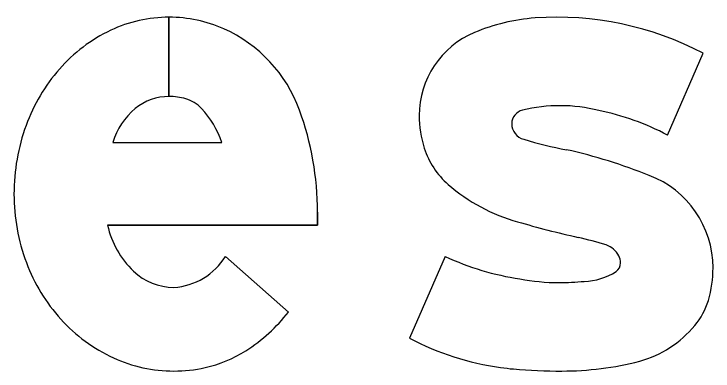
# Model space of a CAD drawing. Extents: x 1806251 to 1809821, y 414895 to 422886.
# Drawn here: x 1809677.2328 to 1809677.476, y 414982.181 to 414982.3053 of the extents above; entities that cross this region are included whole.
import ezdxf

# ---------------------------------------------------------------- set-up
doc = ezdxf.new("R2010")
doc.units = 0
for name, color, linetype in [('GSBWFILL', 7, 'Continuous'), ('GSCOLORFILL', 7, 'Continuous'), ('GSOUTLINE', 7, 'Continuous')]:
    doc.layers.add(name, color=color, linetype=linetype)

msp = doc.modelspace()

# ---------------------------------------------------------------- linework, layer by layer
at = {"layer": 'GSBWFILL'}
for p, q in [((1809677.28670648, 414982.3041953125), (1809677.28670648, 414982.2765953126)), ((1809677.28671448, 414982.2765953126), (1809677.28671448, 414982.3041953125)), ((1809677.460171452, 414982.2631337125), (1809677.472594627, 414982.2916537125)), ((1809677.2671866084, 414982.2605601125), (1809677.305090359, 414982.2605601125)), ((1809677.3063655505, 414982.2209233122), (1809677.3282718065, 414982.2015297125)), ((1809677.3828068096, 414982.2209249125), (1809677.370382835, 414982.1924049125)), ((1809677.370382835, 414982.1924049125), (1809677.370382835, 414982.1924049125))]:
    msp.add_line(p, q, dxfattribs=at)
msp.add_lwpolyline([(1809677.33838214, 414982.2363241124), (1809677.33838214, 414982.2317601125), (1809677.2653618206, 414982.2317601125)], dxfattribs=at)
for centre, major_axis, ratio, start_param, end_param in [((1809677.2867063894, 414982.25680287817), (2.901948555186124e-18, 0.047392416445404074), 0.9999934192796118, 0, 0.44195983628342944), ((1809677.2867063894, 414982.25680287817), (2.9019485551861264e-18, 0.04739241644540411), 0.9999934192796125, 5.868518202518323, 6.283016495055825), ((1809677.4188499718, 414982.23734409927), (4.087829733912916e-18, 0.06675932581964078), 0.9999979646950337, 0.07137800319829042, 0.3980065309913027), ((1809677.4216637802, 414982.1945109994), (6.716227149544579e-18, 0.10968431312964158), 0.9999979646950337, 5.800291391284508, 6.352301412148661), ((1809677.2899603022, 414982.24992609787), (3.367790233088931e-18, 0.05500018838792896), 0.9999934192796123, 0.4419598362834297, 0.8517464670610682), ((1809677.285504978, 414982.25492101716), (3.037124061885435e-18, 0.049599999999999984), 0.9999934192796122, 5.061282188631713, 5.8616345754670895), ((1809677.405128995, 414982.2699785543), (1.920106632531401e-18, 0.03135772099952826), 0.9999979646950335, 0.3980064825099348, 1.5707963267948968), ((1809677.2950375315, 414982.24548152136), (3.7809740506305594e-18, 0.0617479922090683), 0.9999934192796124, 0.851746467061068, 1.2229429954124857), ((1809677.2867063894, 414982.25804712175), (1.1357491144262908e-18, 0.018548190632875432), 0.9999934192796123, 0, 0.6843190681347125), ((1809677.2867063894, 414982.25508706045), (1.3170005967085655e-18, 0.02150825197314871), 0.9999934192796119, 6.008019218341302, 6.282813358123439), ((1809677.2892898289, 414982.2642376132), (7.347880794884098e-19, 0.011999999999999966), 0.9999934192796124, 5.468650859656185, 6.00801926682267), ((1809677.2912360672, 414982.2532431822), (1.539283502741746e-18, 0.025138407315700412), 0.9999934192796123, 0.7031381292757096, 1.2754468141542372), ((1809677.2749806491, 414982.2507387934), (1.9393286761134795e-18, 0.03167164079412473), 0.9999934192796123, 5.02769235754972, 5.468650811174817), ((1809677.2343828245, 414982.23632394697), (6.368163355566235e-18, 0.10399999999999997), 0.9999934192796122, 4.71238898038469, 5.061282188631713), ((1809677.4107592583, 414982.2671267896), (2.939152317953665e-19, 0.004800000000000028), 0.9999979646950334, 0.21891049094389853, 1.5707963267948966), ((1809677.422900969, 414982.2178803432), (3.3996195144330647e-18, 0.0555200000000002), 0.9999979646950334, 2.4802620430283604e-16, 0.23975680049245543), ((1809677.422900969, 414982.22083387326), (3.2187679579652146e-18, 0.05256646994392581), 0.9999979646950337, 6.027142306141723, 6.283185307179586), ((1809677.4112271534, 414982.2699785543), (2.293511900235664e-18, 0.03745589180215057), 0.9999979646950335, 1.5707963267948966, 1.8797788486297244), ((1809677.4192043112, 414982.18621478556), (5.33627095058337e-18, 0.0871479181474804), 0.9999979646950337, 5.793797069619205, 6.0867463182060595), ((1809677.4115592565, 414982.2671267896), (3.429011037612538e-19, 0.005599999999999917), 0.9999979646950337, 1.5707963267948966, 2.888079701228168), ((1809677.3029973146, 414982.24259530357), (4.299425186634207e-18, 0.0702149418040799), 0.9999934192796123, 1.2229429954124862, 1.5707962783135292), ((1809677.4459934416, 414982.37573754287), (7.319162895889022e-18, 0.11953100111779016), 0.9999979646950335, 2.83708001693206, 2.965597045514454), ((1809677.402219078, 414982.2671031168), (1.7145055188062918e-18, 0.027999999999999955), 0.9999979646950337, 1.8797788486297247, 2.4256595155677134), ((1809677.383224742, 414982.0733846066), (1.1594278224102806e-17, 0.18934893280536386), 0.9999979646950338, 5.901211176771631, 6.060376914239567), ((1809677.4415827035, 414982.21693178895), (2.1063924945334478e-18, 0.03440000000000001), 0.9999979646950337, 4.71238898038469, 5.919950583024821), ((1809677.42474181, 414982.2929943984), (3.8157956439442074e-18, 0.062316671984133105), 0.9999979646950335, 2.4256595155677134, 2.8694027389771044), ((1809677.300895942, 414982.2425953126), (4.1707523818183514e-18, 0.06811355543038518), 0.9999934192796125, 1.5707963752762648, 1.928625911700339), ((1809677.514927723, 414982.60282430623), (2.357459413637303e-17, 0.385002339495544), 0.9999979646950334, 2.860128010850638, 2.9166665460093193), ((1809677.2961025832, 414982.23854546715), (1.927656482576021e-18, 0.03148101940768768), 0.9999934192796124, 1.7880321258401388, 2.378696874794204), ((1809677.3890041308, 414982.05940913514), (1.058197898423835e-17, 0.1728168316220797), 0.9999979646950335, 5.990951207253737, 6.049280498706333), ((1809677.436087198, 414982.2172121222), (4.989581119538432e-19, 0.008148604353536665), 0.9999979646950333, 5.207729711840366, 5.9449308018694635), ((1809677.2868322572, 414982.23299496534), (1.4060480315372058e-18, 0.0229625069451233), 0.9999934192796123, 3.209537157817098, 4.1588367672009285), ((1809677.422999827, 414982.30696070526), (5.814689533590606e-18, 0.09496108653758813), 0.9999979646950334, 2.7045504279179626, 2.9917182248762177), ((1809677.4379871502, 414982.2186435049), (3.5561076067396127e-19, 0.005807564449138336), 0.9999979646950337, 4.71238898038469, 5.146352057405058), ((1809677.2947922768, 414982.2403129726), (3.7717340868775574e-18, 0.06159709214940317), 0.9999934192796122, 1.928625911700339, 2.305122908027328), ((1809677.4400949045, 414982.2186435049), (2.2654777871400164e-19, 0.0036998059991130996), 0.9999979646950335, 3.7692323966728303, 4.71238898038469), ((1809677.435825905, 414982.21693178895), (2.4588954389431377e-18, 0.04015680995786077), 0.9999979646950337, 4.4265503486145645, 4.71238898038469), ((1809677.2886686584, 414982.230904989), (1.2749428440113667e-18, 0.020821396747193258), 0.9999934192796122, 2.3832044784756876, 3.128267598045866), ((1809677.4305647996, 414982.2338918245), (1.3271496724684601e-18, 0.02167399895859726), 0.9999979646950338, 3.1694135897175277, 3.711965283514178), ((1809677.4223358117, 414982.2845776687), (4.456452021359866e-18, 0.0727793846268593), 0.9999979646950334, 2.95481032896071, 3.1415926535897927), ((1809677.4223358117, 414982.303152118), (5.5938090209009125e-18, 0.09135383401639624), 0.9999979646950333, 3.141592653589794, 3.2384220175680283), ((1809677.4513271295, 414982.21237617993), (1.4695761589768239e-18, 0.024), 0.999997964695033, 4.009586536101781, 4.426550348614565), ((1809677.281365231, 414982.2382786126), (3.6487181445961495e-18, 0.05958808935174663), 0.9999934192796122, 3.7104134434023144, 4.047817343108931), ((1809677.290893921, 414982.23679374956), (3.4501487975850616e-18, 0.05634520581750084), 0.9999934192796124, 2.3051229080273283, 2.711411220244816), ((1809677.440189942, 414982.22126801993), (2.341991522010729e-18, 0.03824762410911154), 0.9999979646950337, 3.4142597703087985, 4.020407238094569), ((1809677.4160212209, 414982.2800616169), (6.051332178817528e-18, 0.09882575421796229), 0.9999979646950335, 2.6615606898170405, 2.9996886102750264), ((1809677.2897615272, 414982.22514507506), (2.694222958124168e-18, 0.04399999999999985), 0.9999934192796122, 3.3593099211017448, 3.710413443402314), ((1809677.2883912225, 414982.2313393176), (3.0826812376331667e-18, 0.05034400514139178), 0.9999934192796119, 2.7114112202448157, 3.141592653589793), ((1809677.423357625, 414982.2897750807), (6.660839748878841e-18, 0.10877976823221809), 0.9999979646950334, 3.141592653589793, 3.3936798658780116), ((1809677.2883912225, 414982.2313393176), (3.082681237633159e-18, 0.05034400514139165), 0.9999934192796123, 3.141592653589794, 3.359309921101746), ((1809677.4133587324, 414982.26142508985), (4.89858719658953e-18, 0.08000000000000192), 0.9999979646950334, 2.999688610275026, 3.056978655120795), ((1809677.423357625, 414982.37751327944), (1.2033254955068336e-17, 0.1965179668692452), 0.9999979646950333, 3.0562043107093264, 3.1415926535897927)]:
    msp.add_ellipse(centre, major_axis=major_axis, ratio=ratio, start_param=start_param, end_param=end_param, dxfattribs=at)
at = {"layer": 'GSCOLORFILL'}
for p, q in [((1809677.28670648, 414982.3041953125), (1809677.28670648, 414982.2765953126)), ((1809677.28671448, 414982.2765953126), (1809677.28671448, 414982.3041953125)), ((1809677.460171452, 414982.2631337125), (1809677.472594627, 414982.2916537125)), ((1809677.2671866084, 414982.2605601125), (1809677.305090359, 414982.2605601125)), ((1809677.3063655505, 414982.2209233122), (1809677.3282718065, 414982.2015297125)), ((1809677.3828068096, 414982.2209249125), (1809677.370382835, 414982.1924049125)), ((1809677.370382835, 414982.1924049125), (1809677.370382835, 414982.1924049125))]:
    msp.add_line(p, q, dxfattribs=at)
msp.add_lwpolyline([(1809677.33838214, 414982.2363241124), (1809677.33838214, 414982.2317601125), (1809677.2653618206, 414982.2317601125)], dxfattribs=at)
for centre, major_axis, ratio, start_param, end_param in [((1809677.2867063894, 414982.25680287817), (2.901948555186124e-18, 0.047392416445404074), 0.9999934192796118, 0, 0.44195983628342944), ((1809677.2867063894, 414982.25680287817), (2.9019485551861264e-18, 0.04739241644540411), 0.9999934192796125, 5.868518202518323, 6.283016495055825), ((1809677.4188499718, 414982.23734409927), (4.087829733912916e-18, 0.06675932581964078), 0.9999979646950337, 0.07137800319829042, 0.3980065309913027), ((1809677.4216637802, 414982.1945109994), (6.716227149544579e-18, 0.10968431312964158), 0.9999979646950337, 5.800291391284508, 6.352301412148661), ((1809677.2899603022, 414982.24992609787), (3.367790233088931e-18, 0.05500018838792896), 0.9999934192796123, 0.4419598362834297, 0.8517464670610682), ((1809677.285504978, 414982.25492101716), (3.037124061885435e-18, 0.049599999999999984), 0.9999934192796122, 5.061282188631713, 5.8616345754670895), ((1809677.405128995, 414982.2699785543), (1.920106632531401e-18, 0.03135772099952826), 0.9999979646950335, 0.3980064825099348, 1.5707963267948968), ((1809677.2950375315, 414982.24548152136), (3.7809740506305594e-18, 0.0617479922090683), 0.9999934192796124, 0.851746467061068, 1.2229429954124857), ((1809677.2867063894, 414982.25804712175), (1.1357491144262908e-18, 0.018548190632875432), 0.9999934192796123, 0, 0.6843190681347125), ((1809677.2867063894, 414982.25508706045), (1.3170005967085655e-18, 0.02150825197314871), 0.9999934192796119, 6.008019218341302, 6.282813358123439), ((1809677.2892898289, 414982.2642376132), (7.347880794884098e-19, 0.011999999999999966), 0.9999934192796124, 5.468650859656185, 6.00801926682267), ((1809677.2912360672, 414982.2532431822), (1.539283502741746e-18, 0.025138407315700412), 0.9999934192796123, 0.7031381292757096, 1.2754468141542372), ((1809677.2749806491, 414982.2507387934), (1.9393286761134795e-18, 0.03167164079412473), 0.9999934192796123, 5.02769235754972, 5.468650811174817), ((1809677.2343828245, 414982.23632394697), (6.368163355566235e-18, 0.10399999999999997), 0.9999934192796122, 4.71238898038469, 5.061282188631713), ((1809677.4107592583, 414982.2671267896), (2.939152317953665e-19, 0.004800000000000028), 0.9999979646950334, 0.21891049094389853, 1.5707963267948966), ((1809677.422900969, 414982.2178803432), (3.3996195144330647e-18, 0.0555200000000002), 0.9999979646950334, 2.4802620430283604e-16, 0.23975680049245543), ((1809677.422900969, 414982.22083387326), (3.2187679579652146e-18, 0.05256646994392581), 0.9999979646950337, 6.027142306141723, 6.283185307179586), ((1809677.4112271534, 414982.2699785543), (2.293511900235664e-18, 0.03745589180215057), 0.9999979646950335, 1.5707963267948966, 1.8797788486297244), ((1809677.4192043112, 414982.18621478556), (5.33627095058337e-18, 0.0871479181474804), 0.9999979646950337, 5.793797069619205, 6.0867463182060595), ((1809677.4115592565, 414982.2671267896), (3.429011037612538e-19, 0.005599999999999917), 0.9999979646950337, 1.5707963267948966, 2.888079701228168), ((1809677.3029973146, 414982.24259530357), (4.299425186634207e-18, 0.0702149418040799), 0.9999934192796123, 1.2229429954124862, 1.5707962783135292), ((1809677.4459934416, 414982.37573754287), (7.319162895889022e-18, 0.11953100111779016), 0.9999979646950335, 2.83708001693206, 2.965597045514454), ((1809677.402219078, 414982.2671031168), (1.7145055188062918e-18, 0.027999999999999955), 0.9999979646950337, 1.8797788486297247, 2.4256595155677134), ((1809677.383224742, 414982.0733846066), (1.1594278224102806e-17, 0.18934893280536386), 0.9999979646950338, 5.901211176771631, 6.060376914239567), ((1809677.4415827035, 414982.21693178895), (2.1063924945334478e-18, 0.03440000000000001), 0.9999979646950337, 4.71238898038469, 5.919950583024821), ((1809677.42474181, 414982.2929943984), (3.8157956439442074e-18, 0.062316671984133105), 0.9999979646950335, 2.4256595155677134, 2.8694027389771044), ((1809677.300895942, 414982.2425953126), (4.1707523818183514e-18, 0.06811355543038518), 0.9999934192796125, 1.5707963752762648, 1.928625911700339), ((1809677.514927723, 414982.60282430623), (2.357459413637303e-17, 0.385002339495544), 0.9999979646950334, 2.860128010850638, 2.9166665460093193), ((1809677.2961025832, 414982.23854546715), (1.927656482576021e-18, 0.03148101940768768), 0.9999934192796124, 1.7880321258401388, 2.378696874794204), ((1809677.3890041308, 414982.05940913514), (1.058197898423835e-17, 0.1728168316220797), 0.9999979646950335, 5.990951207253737, 6.049280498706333), ((1809677.436087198, 414982.2172121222), (4.989581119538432e-19, 0.008148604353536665), 0.9999979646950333, 5.207729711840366, 5.9449308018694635), ((1809677.2868322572, 414982.23299496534), (1.4060480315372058e-18, 0.0229625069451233), 0.9999934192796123, 3.209537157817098, 4.1588367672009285), ((1809677.422999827, 414982.30696070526), (5.814689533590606e-18, 0.09496108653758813), 0.9999979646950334, 2.7045504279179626, 2.9917182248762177), ((1809677.4379871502, 414982.2186435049), (3.5561076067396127e-19, 0.005807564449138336), 0.9999979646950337, 4.71238898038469, 5.146352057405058), ((1809677.2947922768, 414982.2403129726), (3.7717340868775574e-18, 0.06159709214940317), 0.9999934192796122, 1.928625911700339, 2.305122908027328), ((1809677.4400949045, 414982.2186435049), (2.2654777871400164e-19, 0.0036998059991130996), 0.9999979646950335, 3.7692323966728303, 4.71238898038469), ((1809677.435825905, 414982.21693178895), (2.4588954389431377e-18, 0.04015680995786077), 0.9999979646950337, 4.4265503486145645, 4.71238898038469), ((1809677.2886686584, 414982.230904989), (1.2749428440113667e-18, 0.020821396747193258), 0.9999934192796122, 2.3832044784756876, 3.128267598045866), ((1809677.4305647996, 414982.2338918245), (1.3271496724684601e-18, 0.02167399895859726), 0.9999979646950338, 3.1694135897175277, 3.711965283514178), ((1809677.4223358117, 414982.2845776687), (4.456452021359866e-18, 0.0727793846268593), 0.9999979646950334, 2.95481032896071, 3.1415926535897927), ((1809677.4223358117, 414982.303152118), (5.5938090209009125e-18, 0.09135383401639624), 0.9999979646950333, 3.141592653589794, 3.2384220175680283), ((1809677.4513271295, 414982.21237617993), (1.4695761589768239e-18, 0.024), 0.999997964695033, 4.009586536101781, 4.426550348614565), ((1809677.281365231, 414982.2382786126), (3.6487181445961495e-18, 0.05958808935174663), 0.9999934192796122, 3.7104134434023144, 4.047817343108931), ((1809677.290893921, 414982.23679374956), (3.4501487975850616e-18, 0.05634520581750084), 0.9999934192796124, 2.3051229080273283, 2.711411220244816), ((1809677.440189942, 414982.22126801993), (2.341991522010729e-18, 0.03824762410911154), 0.9999979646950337, 3.4142597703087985, 4.020407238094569), ((1809677.4160212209, 414982.2800616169), (6.051332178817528e-18, 0.09882575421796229), 0.9999979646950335, 2.6615606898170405, 2.9996886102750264), ((1809677.2897615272, 414982.22514507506), (2.694222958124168e-18, 0.04399999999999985), 0.9999934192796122, 3.3593099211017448, 3.710413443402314), ((1809677.2883912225, 414982.2313393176), (3.0826812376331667e-18, 0.05034400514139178), 0.9999934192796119, 2.7114112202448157, 3.141592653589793), ((1809677.423357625, 414982.2897750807), (6.660839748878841e-18, 0.10877976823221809), 0.9999979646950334, 3.141592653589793, 3.3936798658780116), ((1809677.2883912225, 414982.2313393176), (3.082681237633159e-18, 0.05034400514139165), 0.9999934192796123, 3.141592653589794, 3.359309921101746), ((1809677.4133587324, 414982.26142508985), (4.89858719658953e-18, 0.08000000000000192), 0.9999979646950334, 2.999688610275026, 3.056978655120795), ((1809677.423357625, 414982.37751327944), (1.2033254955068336e-17, 0.1965179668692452), 0.9999979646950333, 3.0562043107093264, 3.1415926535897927)]:
    msp.add_ellipse(centre, major_axis=major_axis, ratio=ratio, start_param=start_param, end_param=end_param, dxfattribs=at)
at = {"layer": 'GSOUTLINE'}
for p, q in [((1809677.460171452, 414982.2631337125), (1809677.472594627, 414982.2916537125)), ((1809677.2671866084, 414982.2605601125), (1809677.305090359, 414982.2605601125)), ((1809677.3282718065, 414982.2015297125), (1809677.3063655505, 414982.2209233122)), ((1809677.3828068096, 414982.2209249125), (1809677.370382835, 414982.1924049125)), ((1809677.370382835, 414982.1924049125), (1809677.370382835, 414982.1924049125))]:
    msp.add_line(p, q, dxfattribs=at)
msp.add_lwpolyline([(1809677.2653618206, 414982.2317601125), (1809677.33838214, 414982.2317601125), (1809677.33838214, 414982.2363241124)], dxfattribs=at)
for centre, major_axis, ratio, start_param, end_param in [((1809677.2867063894, 414982.25680287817), (2.9019485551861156e-18, 0.047392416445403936), 0.9999934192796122, 0, 0.44195983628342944), ((1809677.2867063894, 414982.25680287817), (2.9019485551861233e-18, 0.04739241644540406), 0.9999934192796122, 5.868518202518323, 6.283185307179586), ((1809677.4188499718, 414982.23734409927), (4.0878297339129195e-18, 0.06675932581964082), 0.9999979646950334, 0.07137800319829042, 0.3980065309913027), ((1809677.4216637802, 414982.1945109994), (6.716227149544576e-18, 0.10968431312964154), 0.9999979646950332, 5.800291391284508, 6.352301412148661), ((1809677.2899603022, 414982.24992609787), (3.367790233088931e-18, 0.05500018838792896), 0.9999934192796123, 0.4419598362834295, 0.8517464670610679), ((1809677.285504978, 414982.25492101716), (3.037124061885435e-18, 0.049599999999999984), 0.9999934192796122, 5.061282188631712, 5.861634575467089), ((1809677.405128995, 414982.2699785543), (1.920106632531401e-18, 0.03135772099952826), 0.9999979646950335, 0.3980064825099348, 1.5707963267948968), ((1809677.2950375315, 414982.24548152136), (3.780974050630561e-18, 0.06174799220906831), 0.9999934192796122, 0.851746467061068, 1.2229429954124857), ((1809677.2867063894, 414982.25804712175), (1.1357491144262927e-18, 0.018548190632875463), 0.9999934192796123, 0, 0.6843190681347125), ((1809677.2867063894, 414982.25508706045), (1.3170005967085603e-18, 0.021508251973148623), 0.9999934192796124, 6.008019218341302, 6.283185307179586), ((1809677.2892898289, 414982.2642376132), (7.347880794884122e-19, 0.012000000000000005), 0.9999934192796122, 5.468650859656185, 6.00801926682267), ((1809677.2912360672, 414982.2532431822), (1.5392835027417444e-18, 0.025138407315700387), 0.9999934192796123, 0.7031381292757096, 1.2754468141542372), ((1809677.2749806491, 414982.2507387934), (1.9393286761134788e-18, 0.03167164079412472), 0.999993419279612, 5.02769235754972, 5.468650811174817), ((1809677.2343828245, 414982.23632394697), (6.368163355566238e-18, 0.10400000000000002), 0.9999934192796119, 4.71238898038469, 5.061282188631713), ((1809677.4107592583, 414982.2671267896), (2.939152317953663e-19, 0.004800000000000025), 0.9999979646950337, 0.21891049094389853, 1.5707963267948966), ((1809677.422900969, 414982.2178803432), (3.3996195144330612e-18, 0.055520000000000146), 0.9999979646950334, 2.4802620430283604e-16, 0.23975680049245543), ((1809677.422900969, 414982.22083387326), (3.21876795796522e-18, 0.0525664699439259), 0.9999979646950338, 6.027142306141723, 6.283185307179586), ((1809677.4112271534, 414982.2699785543), (2.293511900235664e-18, 0.03745589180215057), 0.9999979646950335, 1.5707963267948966, 1.8797788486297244), ((1809677.4192043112, 414982.18621478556), (5.33627095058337e-18, 0.0871479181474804), 0.9999979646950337, 5.793797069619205, 6.0867463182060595), ((1809677.4115592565, 414982.2671267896), (3.429011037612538e-19, 0.005599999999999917), 0.9999979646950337, 1.5707963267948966, 2.888079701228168), ((1809677.3029973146, 414982.24259530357), (4.299425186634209e-18, 0.07021494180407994), 0.9999934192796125, 1.2229429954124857, 1.5707962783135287), ((1809677.4459934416, 414982.37573754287), (7.319162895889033e-18, 0.11953100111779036), 0.9999979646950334, 2.83708001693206, 2.965597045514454), ((1809677.402219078, 414982.2671031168), (1.7145055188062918e-18, 0.027999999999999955), 0.9999979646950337, 1.8797788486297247, 2.4256595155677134), ((1809677.383224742, 414982.0733846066), (1.1594278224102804e-17, 0.18934893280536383), 0.9999979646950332, 5.901211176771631, 6.060376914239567), ((1809677.4415827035, 414982.21693178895), (2.1063924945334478e-18, 0.03440000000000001), 0.9999979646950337, 4.71238898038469, 5.919950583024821), ((1809677.42474181, 414982.2929943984), (3.815795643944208e-18, 0.06231667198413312), 0.9999979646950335, 2.4256595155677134, 2.8694027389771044), ((1809677.300895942, 414982.2425953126), (4.170752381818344e-18, 0.06811355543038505), 0.9999934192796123, 1.5707963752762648, 1.928625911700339), ((1809677.514927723, 414982.60282430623), (2.3574594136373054e-17, 0.3850023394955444), 0.9999979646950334, 2.860128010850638, 2.9166665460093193), ((1809677.2961025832, 414982.23854546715), (1.927656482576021e-18, 0.03148101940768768), 0.9999934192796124, 1.7880321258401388, 2.378696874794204), ((1809677.3890041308, 414982.05940913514), (1.0581978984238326e-17, 0.1728168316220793), 0.9999979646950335, 5.990951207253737, 6.049280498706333), ((1809677.436087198, 414982.2172121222), (4.989581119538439e-19, 0.008148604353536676), 0.9999979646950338, 5.207729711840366, 5.9449308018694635), ((1809677.2868322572, 414982.23299496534), (1.4060480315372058e-18, 0.0229625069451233), 0.9999934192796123, 3.209537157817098, 4.1588367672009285), ((1809677.422999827, 414982.30696070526), (5.814689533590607e-18, 0.09496108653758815), 0.9999979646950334, 2.7045504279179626, 2.9917182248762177), ((1809677.4379871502, 414982.2186435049), (3.556107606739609e-19, 0.00580756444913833), 0.9999979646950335, 4.71238898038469, 5.146352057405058), ((1809677.2947922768, 414982.2403129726), (3.771734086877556e-18, 0.06159709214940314), 0.9999934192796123, 1.928625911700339, 2.305122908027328), ((1809677.4400949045, 414982.2186435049), (2.2654777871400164e-19, 0.0036998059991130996), 0.9999979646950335, 3.7692323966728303, 4.71238898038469), ((1809677.435825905, 414982.21693178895), (2.4588954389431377e-18, 0.04015680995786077), 0.9999979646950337, 4.4265503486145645, 4.71238898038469), ((1809677.2886686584, 414982.230904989), (1.2749428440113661e-18, 0.020821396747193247), 0.9999934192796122, 2.383204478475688, 3.1282675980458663), ((1809677.4305647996, 414982.2338918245), (1.327149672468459e-18, 0.021673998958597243), 0.9999979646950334, 3.1694135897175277, 3.711965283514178), ((1809677.4223358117, 414982.2845776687), (4.456452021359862e-18, 0.07277938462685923), 0.9999979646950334, 2.95481032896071, 3.1415926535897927), ((1809677.4223358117, 414982.303152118), (5.593809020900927e-18, 0.09135383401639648), 0.9999979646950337, 3.141592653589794, 3.2384220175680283), ((1809677.4513271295, 414982.21237617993), (1.4695761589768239e-18, 0.024), 0.999997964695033, 4.009586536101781, 4.426550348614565), ((1809677.281365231, 414982.2382786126), (3.648718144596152e-18, 0.05958808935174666), 0.9999934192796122, 3.7104134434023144, 4.047817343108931), ((1809677.290893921, 414982.23679374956), (3.450148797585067e-18, 0.05634520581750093), 0.9999934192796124, 2.305122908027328, 2.711411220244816), ((1809677.440189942, 414982.22126801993), (2.3419915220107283e-18, 0.038247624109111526), 0.9999979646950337, 3.4142597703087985, 4.020407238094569), ((1809677.4160212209, 414982.2800616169), (6.05133217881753e-18, 0.09882575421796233), 0.9999979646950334, 2.6615606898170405, 2.9996886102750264), ((1809677.2897615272, 414982.22514507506), (2.694222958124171e-18, 0.0439999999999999), 0.999993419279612, 3.3593099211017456, 3.710413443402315), ((1809677.2883912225, 414982.2313393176), (3.0826812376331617e-18, 0.050344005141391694), 0.9999934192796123, 2.711411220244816, 3.1415926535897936), ((1809677.423357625, 414982.2897750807), (6.6608397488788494e-18, 0.10877976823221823), 0.9999979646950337, 3.141592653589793, 3.3936798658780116), ((1809677.2883912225, 414982.2313393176), (3.082681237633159e-18, 0.05034400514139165), 0.9999934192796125, 3.141592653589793, 3.359309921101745), ((1809677.4133587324, 414982.26142508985), (4.8985871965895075e-18, 0.08000000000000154), 0.9999979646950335, 2.999688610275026, 3.056978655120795), ((1809677.423357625, 414982.37751327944), (1.2033254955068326e-17, 0.19651796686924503), 0.9999979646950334, 3.0562043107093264, 3.1415926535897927)]:
    msp.add_ellipse(centre, major_axis=major_axis, ratio=ratio, start_param=start_param, end_param=end_param, dxfattribs=at)

doc.saveas('drawing.dxf')
